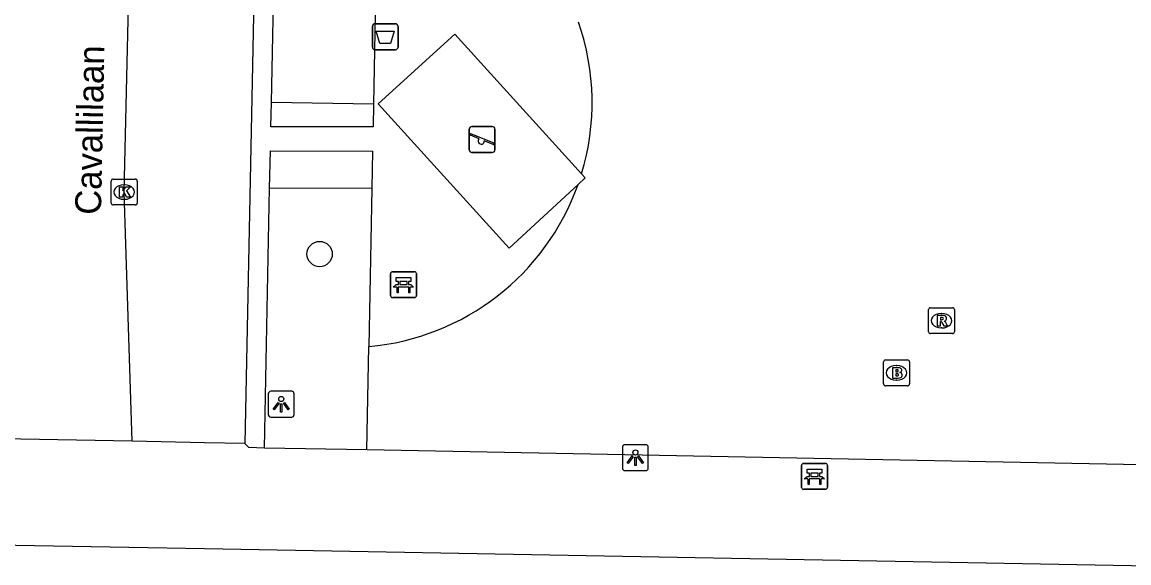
# Model space of a CAD drawing. Extents: x 159822 to 160765, y 380693 to 381634.
# Drawn here: x 160492.97 to 160535.69, y 381373.03 to 381393.92 of the extents above; entities that cross this region are included whole.
import ezdxf

# ---------------------------------------------------------------- set-up
doc = ezdxf.new("R2010")
doc.units = 0
for name, color, linetype in [('IMGEO_Afvalbak', 7, 'Continuous'), ('IMGEO_Bank', 7, 'Continuous'), ('IMGEO_Boom', 7, 'Continuous'), ('IMGEO_Brandkraan', 7, 'Continuous'), ('IMGEO_Groenvoorziening', 7, 'Continuous'), ('IMGEO_Kolk', 7, 'Continuous'), ('IMGEO_Lichtpunt', 7, 'Continuous'), ('IMGEO_Openbare_ruimte_label', 7, 'Continuous'), ('IMGEO_Pand', 7, 'Continuous'), ('IMGEO_Rijbaan_lokaal_open', 7, 'Continuous'), ('IMGEO_Rioolput', 7, 'Continuous'), ('IMGEO_Speelvoorziening', 7, 'Continuous'), ('IMGEO_Voetpad_open', 7, 'Continuous')]:
    doc.layers.add(name, color=color, linetype=linetype)

msp = doc.modelspace()

# ---------------------------------------------------------------- linework, layer by layer
at = {"layer": 'IMGEO_Afvalbak'}
for p, q in [((160506.585, 381393.853), (160507.375, 381393.853)), ((160507.375, 381393.853), (160506.585, 381393.853)), ((160506.485, 381392.953), (160506.485, 381393.753)), ((160506.485, 381393.753), (160506.485, 381392.953)), ((160507.475, 381393.753), (160507.475, 381392.953)), ((160507.475, 381392.953), (160507.475, 381393.753)), ((160507.375, 381392.853), (160506.585, 381392.853)), ((160506.585, 381392.853), (160507.375, 381392.853))]:
    msp.add_line(p, q, dxfattribs=at)
msp.add_lwpolyline([(160506.628, 381393.567), (160507.332, 381393.567), (160507.183, 381393.097), (160506.777, 381393.097), (160506.628, 381393.567)], dxfattribs=at)
for centre, start, end in [((160506.585, 381393.753), 90, 180), ((160506.585, 381393.753), 90, 180), ((160507.375, 381393.753), 0, 90), ((160507.375, 381393.753), 360, 90), ((160506.585, 381392.953), 180, 270), ((160506.585, 381392.953), 180, 270), ((160507.375, 381392.953), 270, 0), ((160507.375, 381392.953), 270, 0)]:
    msp.add_arc(centre, 0.1, start, end, dxfattribs=at)
at = {"layer": 'IMGEO_Bank'}
for p, q in [((160507.187, 381383.353), (160507.187, 381384.194)), ((160507.187, 381384.194), (160507.187, 381383.353)), ((160507.262, 381384.278), (160508.103, 381384.278)), ((160508.103, 381384.278), (160507.262, 381384.278)), ((160508.187, 381384.203), (160508.187, 381383.362)), ((160508.187, 381383.362), (160508.187, 381384.203)), ((160507.884, 381383.676), (160507.491, 381383.676)), ((160507.496, 381383.784), (160507.496, 381383.89)), ((160507.54, 381383.89), (160507.54, 381383.784)), ((160507.828, 381383.896), (160507.546, 381383.896)), ((160507.546, 381383.778), (160507.828, 381383.778)), ((160507.834, 381383.784), (160507.834, 381383.89)), ((160507.878, 381383.89), (160507.878, 381383.784)), ((160508.112, 381383.278), (160507.271, 381383.278)), ((160507.271, 381383.278), (160508.112, 381383.278)), ((160523.052, 381375.947), (160523.052, 381376.788)), ((160523.052, 381376.788), (160523.052, 381375.947)), ((160523.127, 381376.872), (160523.968, 381376.872)), ((160523.968, 381376.872), (160523.127, 381376.872)), ((160524.052, 381376.797), (160524.052, 381375.956)), ((160524.052, 381375.956), (160524.052, 381376.797)), ((160523.361, 381376.378), (160523.361, 381376.484)), ((160523.405, 381376.484), (160523.405, 381376.378)), ((160523.693, 381376.49), (160523.411, 381376.49)), ((160523.411, 381376.372), (160523.693, 381376.372)), ((160523.699, 381376.378), (160523.699, 381376.484)), ((160523.743, 381376.484), (160523.743, 381376.378)), ((160523.977, 381375.872), (160523.136, 381375.872)), ((160523.136, 381375.872), (160523.977, 381375.872)), ((160523.749, 381376.27), (160523.356, 381376.27))]:
    msp.add_line(p, q, dxfattribs=at)
for points in [[(160507.49, 381383.896), (160507.404, 381383.896), (160507.404, 381384.057), (160507.967, 381384.057), (160507.967, 381383.896), (160507.884, 381383.896)], [(160507.434, 381383.676), (160507.292, 381383.676), (160507.404, 381383.778), (160507.49, 381383.778)], [(160507.484, 381383.669), (160507.484, 381383.462), (160507.441, 381383.462), (160507.441, 381383.669)], [(160507.884, 381383.778), (160507.967, 381383.778), (160508.079, 381383.676), (160507.94, 381383.676)], [(160507.934, 381383.669), (160507.934, 381383.462), (160507.89, 381383.462), (160507.89, 381383.669)], [(160523.299, 381376.27), (160523.157, 381376.27), (160523.269, 381376.372), (160523.355, 381376.372)], [(160523.355, 381376.49), (160523.269, 381376.49), (160523.269, 381376.651), (160523.832, 381376.651), (160523.832, 381376.49), (160523.749, 381376.49)], [(160523.749, 381376.372), (160523.832, 381376.372), (160523.944, 381376.27), (160523.805, 381376.27)], [(160523.349, 381376.263), (160523.349, 381376.056), (160523.306, 381376.056), (160523.306, 381376.263)], [(160523.799, 381376.263), (160523.799, 381376.056), (160523.755, 381376.056), (160523.755, 381376.263)]]:
    msp.add_lwpolyline(points, dxfattribs=at)
for centre, radius, start, end in [((160507.265, 381384.2), 0.0779, 92.4484, 184.2845), ((160507.265, 381384.2), 0.0779, 92.4484, 184.2845), ((160508.109, 381384.2), 0.0779, 2.4484, 94.2845), ((160508.109, 381384.2), 0.0779, 2.4484, 94.2845), ((160507.434, 381383.669), 0.00671, 2.8957, 87.1043), ((160507.491, 381383.669), 0.00671, 92.8957, 177.1043), ((160507.489, 381383.889), 0.00671, 2.8957, 87.1043), ((160507.489, 381383.785), 0.00671, 272.8957, 357.1043), ((160507.546, 381383.889), 0.00671, 92.8957, 177.1043), ((160507.546, 381383.785), 0.00671, 182.8957, 267.1043), ((160507.828, 381383.889), 0.00671, 2.8957, 87.1043), ((160507.828, 381383.785), 0.00671, 272.8957, 357.1043), ((160507.885, 381383.889), 0.00671, 92.8957, 177.1043), ((160507.885, 381383.785), 0.00671, 182.8957, 267.1043), ((160507.883, 381383.669), 0.00671, 2.8957, 87.1043), ((160507.94, 381383.669), 0.00671, 92.8957, 177.1043), ((160507.265, 381383.356), 0.0779, 182.4484, 274.2845), ((160507.265, 381383.356), 0.0779, 182.4484, 274.2845), ((160508.109, 381383.356), 0.0779, 272.4484, 4.2845), ((160508.109, 381383.356), 0.0779, 272.4484, 4.2845), ((160523.13, 381376.794), 0.0779, 92.4484, 184.2845), ((160523.13, 381376.794), 0.0779, 92.4484, 184.2845), ((160523.974, 381376.794), 0.0779, 2.4484, 94.2845), ((160523.974, 381376.794), 0.0779, 2.4484, 94.2845), ((160523.354, 381376.483), 0.00671, 2.8957, 87.1043), ((160523.354, 381376.379), 0.00671, 272.8957, 357.1043), ((160523.411, 381376.483), 0.00671, 92.8957, 177.1043), ((160523.411, 381376.379), 0.00671, 182.8957, 267.1043), ((160523.693, 381376.483), 0.00671, 2.8957, 87.1043), ((160523.693, 381376.379), 0.00671, 272.8957, 357.1043), ((160523.75, 381376.483), 0.00671, 92.8957, 177.1043), ((160523.75, 381376.379), 0.00671, 182.8957, 267.1043), ((160523.13, 381375.95), 0.0779, 182.4484, 274.2845), ((160523.13, 381375.95), 0.0779, 182.4484, 274.2845), ((160523.299, 381376.263), 0.00671, 2.8957, 87.1043), ((160523.356, 381376.263), 0.00671, 92.8957, 177.1043), ((160523.748, 381376.263), 0.00671, 2.8957, 87.1043), ((160523.805, 381376.263), 0.00671, 92.8957, 177.1043), ((160523.974, 381375.95), 0.0779, 272.4484, 4.2845), ((160523.974, 381375.95), 0.0779, 272.4484, 4.2845)]:
    msp.add_arc(centre, radius, start, end, dxfattribs=at)
at = {"layer": 'IMGEO_Boom'}
msp.add_circle((160504.45, 381384.96), 0.489, dxfattribs=at)
at = {"layer": 'IMGEO_Brandkraan'}
for p, q in [((160526.218, 381379.942), (160526.218, 381380.794)), ((160526.293, 381380.868), (160527.145, 381380.868)), ((160526.706, 381380.648), (160526.731, 381380.648)), ((160527.219, 381380.794), (160527.219, 381379.942)), ((160527.145, 381379.868), (160526.293, 381379.868)), ((160526.729, 381380.088), (160526.704, 381380.088))]:
    msp.add_line(p, q, dxfattribs=at)
for points in [[(160526.218, 381379.942), (160526.218, 381380.794)], [(160526.293, 381380.868), (160527.145, 381380.868)], [(160527.219, 381380.794), (160527.219, 381379.942)], [(160526.566, 381380.568), (160526.566, 381380.168), (160526.779, 381380.168)], [(160526.797, 381380.568), (160526.566, 381380.568)], [(160526.745, 381380.487), (160526.691, 381380.487), (160526.691, 381380.411)], [(160526.691, 381380.411), (160526.744, 381380.411)], [(160526.753, 381380.335), (160526.691, 381380.335), (160526.691, 381380.254)], [(160526.691, 381380.254), (160526.753, 381380.254)], [(160527.145, 381379.868), (160526.293, 381379.868)]]:
    msp.add_lwpolyline(points, dxfattribs=at)
for centre, radius, start, end in [((160526.295, 381380.792), 0.0765, 91.552, 178.448), ((160526.295, 381380.792), 0.0765, 91.552, 178.448), ((160527.143, 381380.792), 0.0765, 1.552, 88.448), ((160527.143, 381380.792), 0.0765, 1.552, 88.448), ((160526.746, 381380.449), 0.0379, 267.8285, 90.9355), ((160526.754, 381380.294), 0.0404, 269.8759, 90.5077), ((160526.785, 381380.419), 0.251, 268.6676, 293.5347), ((160526.801, 381380.423), 0.145, 59.4692, 91.5367), ((160526.826, 381380.47), 0.0922, 285.5137, 58.1501), ((160526.831, 381380.278), 0.105, 301.3115, 78.989), ((160526.295, 381379.944), 0.0765, 181.552, 268.448), ((160526.295, 381379.944), 0.0765, 181.552, 268.448), ((160527.143, 381379.944), 0.0765, 271.552, 358.448), ((160527.143, 381379.944), 0.0765, 271.552, 358.448)]:
    msp.add_arc(centre, radius, start, end, dxfattribs=at)
for centre, major_axis, ratio, start_param, end_param in [((160526.705, 381380.368), (-0.387, 0.002), 0.722429, 4.712389, 7.853982), ((160526.73, 381380.368), (-0.39, 0.002), 0.717154, 1.570796, 4.712389)]:
    msp.add_ellipse(centre, major_axis=major_axis, ratio=ratio, start_param=start_param, end_param=end_param, dxfattribs=at)
at = {"layer": 'IMGEO_Groenvoorziening'}
for points in [[(160506.53, 381390.753), (160502.586, 381390.809)], [(160514.56, 381388.057), (160514.7, 381387.903), (160514.426, 381387.65)], [(160506.469, 381387.485), (160502.519, 381387.5)], [(160506.278, 381377.391), (160506.355, 381381.387)]]:
    msp.add_lwpolyline(points, dxfattribs=at)
at = {"layer": 'IMGEO_Kolk'}
for p, q in [((160496.481, 381387.854), (160497.333, 381387.854)), ((160496.406, 381386.928), (160496.406, 381387.78)), ((160496.894, 381387.634), (160496.919, 381387.634)), ((160497.407, 381387.78), (160497.407, 381386.928)), ((160496.917, 381387.074), (160496.892, 381387.074)), ((160497.333, 381386.854), (160496.481, 381386.854))]:
    msp.add_line(p, q, dxfattribs=at)
for points in [[(160496.481, 381387.854), (160497.333, 381387.854)], [(160496.406, 381386.928), (160496.406, 381387.78)], [(160496.727, 381387.554), (160496.85, 381387.554), (160496.85, 381387.403), (160496.98, 381387.554), (160497.144, 381387.554), (160496.998, 381387.403), (160497.151, 381387.154), (160496.999, 381387.154), (160496.914, 381387.318), (160496.85, 381387.251), (160496.85, 381387.154), (160496.727, 381387.154), (160496.727, 381387.554)], [(160497.407, 381387.78), (160497.407, 381386.928)], [(160497.333, 381386.854), (160496.481, 381386.854)]]:
    msp.add_lwpolyline(points, dxfattribs=at)
for centre, start, end in [((160496.483, 381387.778), 91.552, 178.448), ((160496.483, 381387.778), 91.552, 178.448), ((160497.331, 381387.778), 1.552, 88.448), ((160497.331, 381387.778), 1.552, 88.448), ((160496.483, 381386.93), 181.552, 268.448), ((160496.483, 381386.93), 181.552, 268.448), ((160497.331, 381386.93), 271.552, 358.448), ((160497.331, 381386.93), 271.552, 358.448)]:
    msp.add_arc(centre, 0.0765, start, end, dxfattribs=at)
for centre, major_axis, ratio, start_param, end_param in [((160496.893, 381387.354), (-0.387, 0.002), 0.722429, 4.712389, 7.853982), ((160496.918, 381387.354), (-0.39, 0.002), 0.717154, 1.570796, 4.712389)]:
    msp.add_ellipse(centre, major_axis=major_axis, ratio=ratio, start_param=start_param, end_param=end_param, dxfattribs=at)
at = {"layer": 'IMGEO_Lichtpunt'}
for p, q in [((160502.469, 381379.563), (160502.469, 381378.756)), ((160502.469, 381379.563), (160502.469, 381378.756)), ((160503.371, 381379.658), (160502.563, 381379.658)), ((160503.371, 381379.658), (160502.563, 381379.658)), ((160503.465, 381378.756), (160503.465, 381379.563)), ((160503.465, 381378.756), (160503.465, 381379.563)), ((160502.563, 381378.662), (160503.371, 381378.662)), ((160502.563, 381378.662), (160503.371, 381378.662)), ((160517.042, 381377.591), (160516.234, 381377.591)), ((160517.042, 381377.591), (160516.234, 381377.591)), ((160516.14, 381377.496), (160516.14, 381376.689)), ((160516.14, 381377.496), (160516.14, 381376.689)), ((160517.136, 381376.689), (160517.136, 381377.496)), ((160517.136, 381376.689), (160517.136, 381377.496)), ((160516.234, 381376.595), (160517.042, 381376.595)), ((160516.234, 381376.595), (160517.042, 381376.595))]:
    msp.add_line(p, q, dxfattribs=at)
for points in [[(160502.843, 381379.227), (160502.882, 381379.199), (160502.694, 381378.937), (160502.656, 381378.964), (160502.843, 381379.227)], [(160502.945, 381379.179), (160502.992, 381379.179), (160502.992, 381378.857), (160502.945, 381378.857), (160502.945, 381379.179)], [(160503.055, 381379.199), (160503.093, 381379.226), (160503.28, 381378.964), (160503.241, 381378.936), (160503.055, 381379.199)], [(160516.514, 381377.16), (160516.553, 381377.132), (160516.365, 381376.87), (160516.327, 381376.897), (160516.514, 381377.16)], [(160516.726, 381377.132), (160516.764, 381377.159), (160516.951, 381376.897), (160516.912, 381376.869), (160516.726, 381377.132)], [(160516.616, 381377.112), (160516.663, 381377.112), (160516.663, 381376.79), (160516.616, 381376.79), (160516.616, 381377.112)]]:
    msp.add_lwpolyline(points, dxfattribs=at)
for centre in [(160502.968, 381379.361), (160516.639, 381377.294)]:
    msp.add_circle(centre, 0.0994, dxfattribs=at)
for centre, start, end in [((160502.563, 381379.563), 90, 180), ((160502.563, 381379.563), 90, 180), ((160503.371, 381379.563), 0, 90), ((160503.371, 381379.563), 0, 90), ((160502.563, 381378.756), 180, 270), ((160502.563, 381378.756), 180, 270), ((160503.371, 381378.756), 270, 0), ((160503.371, 381378.756), 270, 360), ((160516.234, 381377.496), 90, 180), ((160516.234, 381377.496), 90, 180), ((160517.042, 381377.496), 0, 90), ((160517.042, 381377.496), 0, 90), ((160516.234, 381376.689), 180, 270), ((160516.234, 381376.689), 180, 270), ((160517.042, 381376.689), 270, 0), ((160517.042, 381376.689), 270, 360)]:
    msp.add_arc(centre, 0.0946, start, end, dxfattribs=at)
at = {"layer": 'IMGEO_Pand'}
msp.add_lwpolyline([(160491.981, 381373.731), (160500, 381373.584), (160541.401, 381372.826)], dxfattribs=at)
at = {"layer": 'IMGEO_Rijbaan_lokaal_open'}
for points in [[(160497.216, 381377.731), (160496.906, 381387.353), (160497.182, 381399.568), (160497.333, 381408.087), (160497.488, 381416.523)], [(160497.216, 381377.731), (160489.326, 381377.877)]]:
    msp.add_lwpolyline(points, dxfattribs=at)
at = {"layer": 'IMGEO_Rioolput'}
for p, q in [((160527.954, 381381.959), (160527.954, 381382.811)), ((160528.029, 381382.885), (160528.881, 381382.885)), ((160528.955, 381382.811), (160528.955, 381381.959)), ((160528.442, 381382.665), (160528.467, 381382.665)), ((160528.881, 381381.885), (160528.029, 381381.885)), ((160528.465, 381382.105), (160528.44, 381382.105))]:
    msp.add_line(p, q, dxfattribs=at)
for points in [[(160527.954, 381381.959), (160527.954, 381382.811)], [(160528.029, 381382.885), (160528.881, 381382.885)], [(160528.955, 381382.811), (160528.955, 381381.959)], [(160528.543, 381382.583), (160528.291, 381382.585), (160528.291, 381382.185)], [(160528.291, 381382.185), (160528.415, 381382.185), (160528.415, 381382.347), (160528.426, 381382.347)], [(160528.469, 381382.504), (160528.415, 381382.504), (160528.415, 381382.423)], [(160528.415, 381382.423), (160528.467, 381382.423)], [(160528.473, 381382.318), (160528.544, 381382.185), (160528.684, 381382.185), (160528.619, 381382.311)], [(160528.881, 381381.885), (160528.029, 381381.885)]]:
    msp.add_lwpolyline(points, dxfattribs=at)
for centre, radius, start, end in [((160528.031, 381382.809), 0.0765, 91.552, 178.448), ((160528.031, 381382.809), 0.0765, 91.552, 178.448), ((160528.879, 381382.809), 0.0765, 1.552, 88.448), ((160528.879, 381382.809), 0.0765, 1.552, 88.448), ((160528.425, 381382.294), 0.0533, 26.0293, 88.6989), ((160528.451, 381382.612), 0.19, 274.7715, 282.9687), ((160528.475, 381382.408), 0.0964, 77.0061, 93.1865), ((160528.489, 381382.465), 0.0378, 276.6634, 79.6772), ((160528.542, 381382.473), 0.109, 350.3612, 89.416), ((160528.54, 381382.473), 0.112, 277.5842, 350.9817), ((160528.524, 381382.258), 0.108, 29.5134, 73.7905), ((160528.031, 381381.961), 0.0765, 181.552, 268.448), ((160528.031, 381381.961), 0.0765, 181.552, 268.448), ((160528.879, 381381.961), 0.0765, 271.552, 358.448), ((160528.879, 381381.961), 0.0765, 271.552, 358.448)]:
    msp.add_arc(centre, radius, start, end, dxfattribs=at)
for centre, major_axis, ratio, start_param, end_param in [((160528.441, 381382.385), (-0.387, 0.002), 0.722429, 4.712389, 7.853982), ((160528.466, 381382.385), (-0.39, 0.002), 0.717154, 1.570796, 4.712389)]:
    msp.add_ellipse(centre, major_axis=major_axis, ratio=ratio, start_param=start_param, end_param=end_param, dxfattribs=at)
at = {"layer": 'IMGEO_Speelvoorziening'}
for p, q in [((160510.225, 381388.983), (160510.225, 381389.783)), ((160510.225, 381389.783), (160510.225, 381388.983)), ((160510.608, 381389.411), (160510.269, 381389.548)), ((160510.294, 381389.608), (160511.17, 381389.255)), ((160510.325, 381389.883), (160511.115, 381389.883)), ((160511.115, 381389.883), (160510.325, 381389.883)), ((160511.215, 381389.783), (160511.215, 381388.983)), ((160511.215, 381388.983), (160511.215, 381389.783)), ((160511.146, 381389.195), (160510.806, 381389.332)), ((160511.115, 381388.883), (160510.325, 381388.883)), ((160510.325, 381388.883), (160511.115, 381388.883))]:
    msp.add_line(p, q, dxfattribs=at)
for centre, radius, start, end in [((160510.325, 381389.783), 0.1, 90, 180), ((160510.325, 381389.783), 0.1, 90, 180), ((160510.282, 381389.578), 0.0327, 68.078, 248.078), ((160511.115, 381389.783), 0.1, 0, 90), ((160511.115, 381389.783), 0.1, 360, 90), ((160510.687, 381389.321), 0.12, 130.9928, 5.1632), ((160511.158, 381389.225), 0.0327, 248.078, 68.078), ((160510.325, 381388.983), 0.1, 180, 270), ((160510.325, 381388.983), 0.1, 180, 270), ((160511.115, 381388.983), 0.1, 270, 0), ((160511.115, 381388.983), 0.1, 270, 0)]:
    msp.add_arc(centre, radius, start, end, dxfattribs=at)
at = {"layer": 'IMGEO_Voetpad_open'}
for points in [[(160502.586, 381390.809), (160503.106, 381416.582)], [(160507.013, 381416.485), (160539.74, 381415.846), (160537.472, 381376.795), (160506.278, 381377.391)], [(160502.348, 381416.439), (160501.559, 381377.635)], [(160506.946, 381412.941), (160506.53, 381390.753)], [(160514.426, 381387.65), (160511.761, 381385.191), (160506.712, 381390.755), (160509.663, 381393.456), (160514.56, 381388.057)], [(160506.53, 381390.753), (160506.514, 381389.877), (160502.567, 381389.877), (160502.586, 381390.809)], [(160502.519, 381387.5), (160502.548, 381388.946), (160506.496, 381388.932), (160506.469, 381387.485)], [(160502.317, 381377.457), (160502.519, 381387.5)], [(160506.469, 381387.485), (160506.355, 381381.387)], [(160501.559, 381377.635), (160500, 381377.669), (160497.216, 381377.731)], [(160502.317, 381377.457), (160501.712, 381377.483), (160501.559, 381377.635)], [(160506.278, 381377.391), (160502.317, 381377.457)]]:
    msp.add_lwpolyline(points, dxfattribs=at)
for centre, radius, start, end in [((160505.513, 381390.808), 9.456, 343.0893, 19.1983), ((160505.511, 381390.807), 9.457, 275.1196, 340.5024)]:
    msp.add_arc(centre, radius, start, end, dxfattribs=at)

# ---------------------------------------------------------------- texts
at = {"layer": 'IMGEO_Openbare_ruimte_label'}
msp.add_text('Cavallilaan', height=1, rotation=88.797, dxfattribs=at).set_placement((160496.007, 381386.468))

doc.saveas('drawing.dxf')
